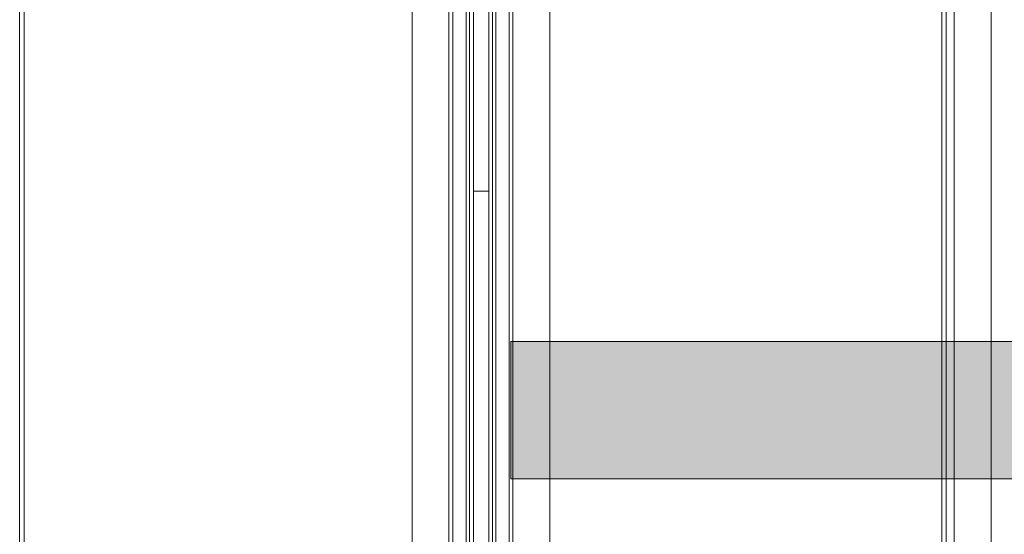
# Model space of a CAD drawing. Header units: inches. Extents: x 424 to 2043, y -237 to 445.
# Tile 731 of 965: x 860.29 to 861.725, y 213.597 to 214.347. Entities that reach past the tile are written whole.
import ezdxf

# ---------------------------------------------------------------- set-up
doc = ezdxf.new("R2010")
doc.units = ezdxf.units.IN
doc.header["$MEASUREMENT"] = 0
for name, color, linetype, lineweight in [('A-DOOR', 31, 'Continuous', 9), ('A-WALL', 113, 'Continuous', 9), ('G-ANNO-SYMB', 111, 'Continuous', 9)]:
    doc.layers.add(name, color=color, linetype=linetype, lineweight=lineweight)

# ---------------------------------------------------------------- blocks, each defined once
blk = doc.blocks.new('5-panel_Bi-fold_external_door_10806 - Type 1-239811-Section 1')
at = {"layer": 'A-DOOR'}
for p, q in [((-116.024, -0.189), (-116.024, -2.95)), ((-115.9705, -0.189), (-115.9705, -2.95)), ((-115.9648, -0.189), (-115.9648, -2.95)), ((-115.883, -2.95), (-115.883, -0.189)), ((-115.8774, -2.95), (-115.8774, -0.189)), ((-115.8234, -2.95), (-115.8234, -0.189)), ((-115.2345, -0.189), (-115.2345, -2.95)), ((-116.5961, -2.8352), (-116.5961, -0.2743)), ((-116.5895, -2.8339), (-116.5895, -0.2756)), ((-115.2525, -0.2756), (-115.2525, -2.8339)), ((-115.246, -0.2743), (-115.246, -2.8352)), ((-115.1805, -0.287), (-115.1805, -2.852)), ((-115.9456, -0.3635), (-115.9456, -1.688)), ((-115.9407, -1.688), (-115.9407, -0.3635)), ((-115.935, -0.3635), (-115.935, -1.688)), ((-115.9126, -1.688), (-115.9126, -0.3635)), ((-115.9069, -0.3635), (-115.9069, -1.688)), ((-115.902, -1.688), (-115.902, -0.3635))]:
    blk.add_line(p, q, dxfattribs=at)
blk = doc.blocks.new('Section - M_Section Tail - Filled-28045-Section 1')
at = {"layer": 'G-ANNO-SYMB'}
blk.add_hatch(color=256, dxfattribs=at).paths.add_polyline_path([(-114.9806, -1.2192), (-115.8806, -1.2192), (-115.8806, -1.4192), (-114.9806, -1.4192)], flags=0)
for p, q in [((-115.8806, -1.4192), (-115.8806, -1.2192)), ((-115.8806, -1.2192), (-114.9806, -1.2192)), ((-114.9806, -1.2192), (-114.9806, -1.4192)), ((-114.9806, -1.4192), (-115.8806, -1.4192))]:
    blk.add_line(p, q, dxfattribs=at)

msp = doc.modelspace()

# ---------------------------------------------------------------- linework, layer by layer
at = {"layer": 'A-WALL'}
msp.add_line((860.974, 214.0972), (860.9516, 214.0972), dxfattribs=at)

# ---------------------------------------------------------------- block references
at = {"layer": 'A-DOOR'}
msp.add_blockref('5-panel_Bi-fold_external_door_10806 - Type 1-239811-Section 1', (976.8865, 215.0972), dxfattribs=at)
at = {"layer": 'G-ANNO-SYMB'}
msp.add_blockref('Section - M_Section Tail - Filled-28045-Section 1', (976.8865, 215.0972), dxfattribs=at)

doc.saveas('drawing.dxf')
